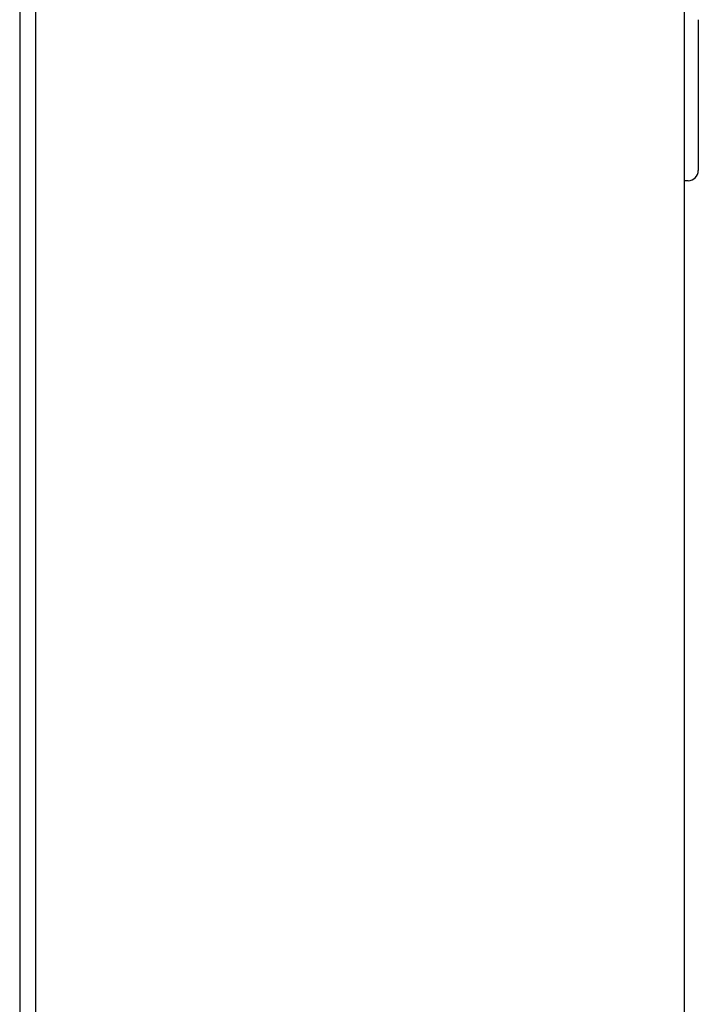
# Model space of a CAD drawing. Header units: millimetres. Extents: x 1117 to 38156, y -1945 to 7303.
# Tile 469 of 656: x 20142 to 20308, y 1416 to 1658. Entities that reach past the tile are written whole.
import ezdxf

# ---------------------------------------------------------------- set-up
doc = ezdxf.new("R2010")
doc.units = ezdxf.units.MM

msp = doc.modelspace()

# ---------------------------------------------------------------- linework, layer by layer
at = {"color": 7, "linetype": 'Continuous'}
for p, q in [((20304.848, 1955.338), (20304.848, 1005.338)), ((20141.833, 1877.341), (20141.833, 1055.341)), ((20145.833, 1055.341), (20145.833, 1877.341)), ((20308.348, 1657.838), (20308.348, 1620.838)), ((20305.848, 1618.338), (20304.848, 1618.338))]:
    msp.add_line(p, q, dxfattribs=at)
msp.add_arc((20305.848, 1620.838), 2.5, 270, 0, dxfattribs=at)

doc.saveas('drawing.dxf')
